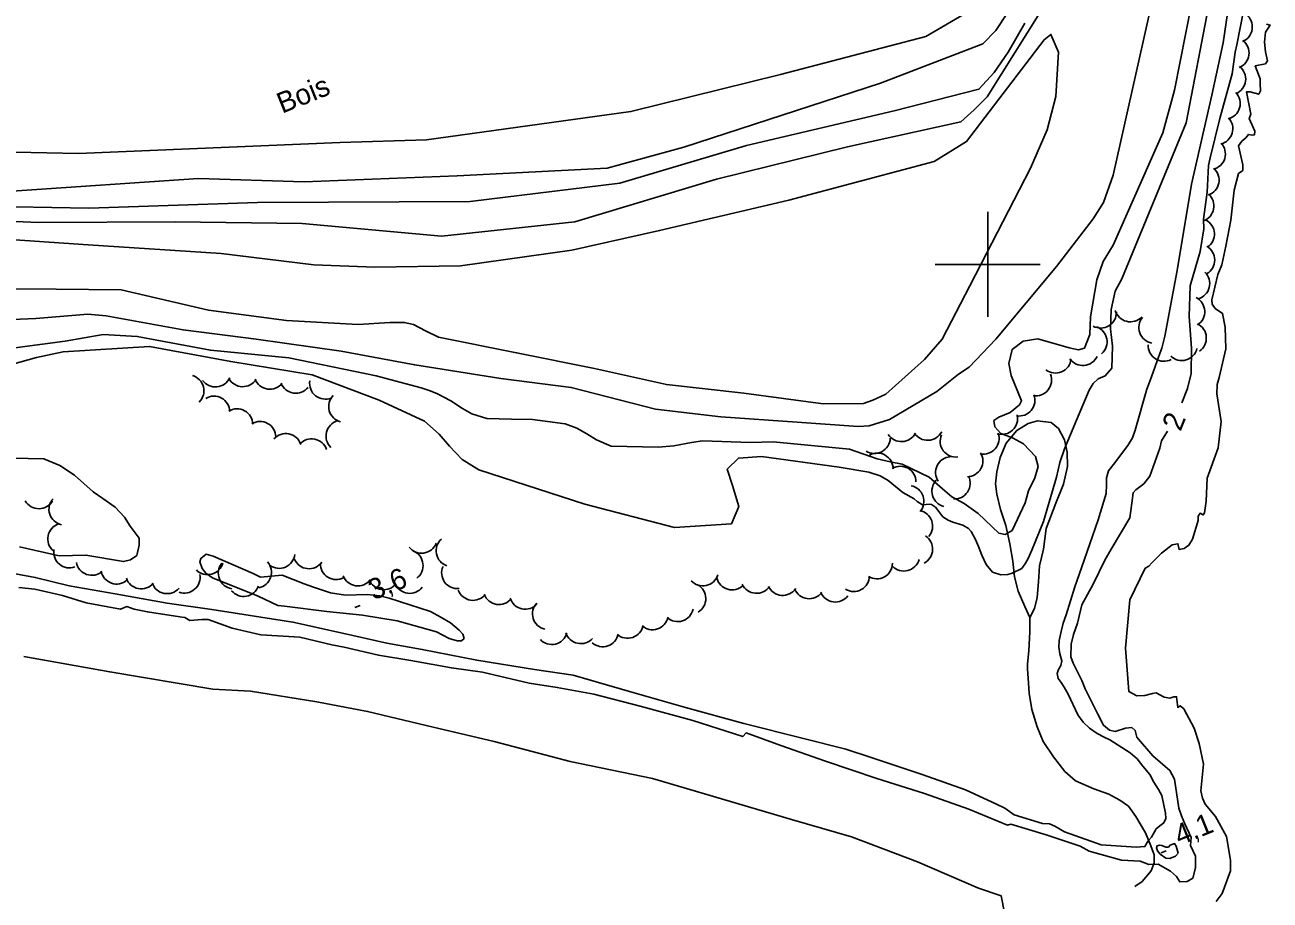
# Model space of a CAD drawing. Extents: x 362852 to 366875, y 5563573 to 5566479.
# Drawn here: x 365816.9 to 366053.7, y 5564879.1 to 5565045.6 of the extents above; entities that cross this region are included whole.
import ezdxf

# ---------------------------------------------------------------- set-up
doc = ezdxf.new("R2010")
doc.units = 0
for name, color, linetype in [('Niveau 1', 7, 'Continuous'), ('Niveau 2', 7, 'Continuous'), ('Niveau 22', 7, 'Continuous'), ('Niveau 3', 7, 'Continuous'), ('Niveau 4', 7, 'Continuous'), ('Niveau 44', 7, 'Continuous'), ('Niveau 61', 7, 'Continuous')]:
    doc.layers.add(name, color=color, linetype=linetype)

msp = doc.modelspace()

# ---------------------------------------------------------------- linework, layer by layer
at = {"layer": 'Niveau 1'}
for points in [[(365792.62, 5565009.1), (365819.57, 5565007.99), (365845.52, 5565008.09), (365869.65, 5565007.81), (365896.14, 5565005.39), (365921.52, 5565008.11), (365948.42, 5565016.19), (365973.37, 5565022.34), (365994.92, 5565027.1), (365997.46, 5565029.39), (365999.91, 5565031.89), (366012.87, 5565052.65), (366022.73, 5565083.33), (366023.86, 5565084.79), (366026.13, 5565084.73), (366028.77, 5565081.34), (366030.36, 5565073.28), (366030.94, 5565067.05), (366031.16, 5565058.68), (366031.09, 5565049.19), (366023.86, 5565016.98), (366022.03, 5565011.75), (366020.06, 5565008.69), (366013.11, 5564999.61)], [(366013.11, 5564999.61), (366001.53, 5564985.76), (365996.5, 5564980.46), (365994.44, 5564979.12), (365990.33, 5564975.81), (365981.33, 5564970.49), (365977.47, 5564969.28), (365975.4, 5564969.17), (365963.75, 5564969.98), (365949.27, 5564970.99), (365936.84, 5564972.48), (365920.83, 5564976.6), (365907.44, 5564978.31), (365891.07, 5564980.9), (365877.06, 5564983.48), (365860.93, 5564985.81), (365847.03, 5564987.55), (365832.36, 5564990.23), (365828.88, 5564990.54), (365819.02, 5564989.72), (365804.11, 5564989.07)]]:
    msp.add_lwpolyline(points, dxfattribs=at)
at = {"layer": 'Niveau 2'}
for points in [[(366047.08, 5565057.64), (366044.79, 5565042.11), (366042.63, 5565032.21), (366038.75, 5565015.24), (366036.01, 5564998.86), (366033.68, 5564986.33), (366033.13, 5564984.04), (366032.55, 5564982.55), (366031.12, 5564978.59), (366030.26, 5564976.3), (366028.06, 5564968.45), (366027.51, 5564967.04), (366026.68, 5564965.57), (366023.93, 5564961.94), (366022.99, 5564960.74), (366022.61, 5564959.39), (366022.59, 5564958.07), (366022.52, 5564956.42), (366021.02, 5564951.42), (366017.84, 5564942.3), (366016.59, 5564938.66), (366014.91, 5564933.34), (366014.38, 5564931.75), (366013.96, 5564930.2), (366013.6, 5564928.49)], [(366039.84, 5565055), (366035.52, 5565033.16), (366033.28, 5565025.01), (366023.88, 5565003.69), (366021.94, 5565000.53), (366020.76, 5564997.05), (366019.53, 5564990.06), (366019.44, 5564986.66), (366018.38, 5564984.1), (366017.27, 5564983.77), (366015.49, 5564984.16), (366009.56, 5564985.84), (366006.74, 5564985.43), (366004.66, 5564983.82), (366004, 5564981.18), (366004.46, 5564978.88), (366006.44, 5564974.08), (366006.02, 5564973.29), (366004.26, 5564971.81), (366002.13, 5564970.94), (366001.15, 5564970.29)], [(365814.49, 5565013.96), (365849.95, 5565016.32), (365870.04, 5565015.72), (365899.15, 5565016.83), (365927.62, 5565018.31), (365942.2, 5565022.3), (365979.62, 5565034.45), (365999.11, 5565041.97), (366001.57, 5565044.47), (366005.99, 5565051.29)], [(366042.01, 5565049), (366037.77, 5565026.91), (366025.53, 5564997.28), (366024.27, 5564994.89), (366023.45, 5564991.43), (366023.34, 5564987.77), (366023.72, 5564984.43), (366023.58, 5564980.25)], [(365796.98, 5565021.7), (365827.1, 5565021.08), (365876.86, 5565023.17), (365893.27, 5565023.67), (365932.18, 5565029.05), (365960.63, 5565036.12), (365988.27, 5565043.36), (365996.93, 5565048.43)], [(366036.93, 5564973.69), (366038.02, 5564976.37), (366038.69, 5564979.28), (366038.73, 5564984.05), (366038.31, 5564990.08), (366038.52, 5564995.93), (366040.4, 5565002.46), (366041.07, 5565006.75), (366041.05, 5565008.62), (366041.76, 5565013.73), (366041.97, 5565018.83), (366042.31, 5565020.28), (366044.17, 5565027.75), (366046.5, 5565036.22), (366047.04, 5565040.38), (366047.4, 5565041.78), (366048.62, 5565048.23)], [(365800.88, 5565011.18), (365829.1, 5565010.7), (365861.17, 5565011.8), (365901.59, 5565011.98), (365930.05, 5565015.46), (365954.14, 5565022.62), (365982.21, 5565029.18), (365998.32, 5565033.31), (366001.24, 5565036.51), (366003.89, 5565040.34), (366007.09, 5565045.89)], [(365962.2, 5565012.2), (365989.84, 5565019.59), (365995.98, 5565023.36), (366010.73, 5565042.72), (366012.04, 5565043.75), (366013.44, 5565040.36), (366012.93, 5565031.95), (366011.34, 5565025.58), (366008.13, 5565018.3), (365996.62, 5564995.92), (365991.36, 5564985.8), (365987.99, 5564981.93), (365980.65, 5564975.31), (365978.15, 5564974.16), (365976.41, 5564973.56), (365968.73, 5564973.51), (365953.62, 5564975.5), (365938.9, 5564977.15), (365925.22, 5564980.22), (365910.44, 5564983.21), (365895.57, 5564986.16), (365893.08, 5564987.38), (365890.85, 5564988.57), (365889.07, 5564988.96), (365886.34, 5564988.95), (365880.29, 5564988.58), (365866.69, 5564989.32), (365851.85, 5564991.29), (365835.23, 5564995.14), (365822.88, 5564995.28), (365808.93, 5564995.38)], [(365675.78, 5565036.75), (365691.05, 5565028.62), (365713.17, 5565019.84), (365734.28, 5565014.11), (365753.87, 5565010.87), (365766.69, 5565008.69), (365786.27, 5565006.68), (365804.81, 5565005.36), (365828.95, 5565003.74), (365854.23, 5565002.08), (365871.89, 5564999.91), (365883.5, 5564999.46), (365899.79, 5564999.7), (365920.92, 5565002.68), (365937.63, 5565006.44), (365962.2, 5565012.2)], [(365973.73, 5564964.87), (365959.2, 5564966.25), (365954.9, 5564966.1), (365945.78, 5564966.46), (365943.68, 5564966.1), (365940.33, 5564965.47), (365937.32, 5564965.23), (365928.39, 5564965.42), (365925.64, 5564966.65), (365923.81, 5564967.77), (365921.87, 5564968.84), (365919.65, 5564969.68), (365913.46, 5564970.5), (365909.44, 5564970.59), (365904.79, 5564970.67), (365901.91, 5564971.61), (365900.13, 5564972.62), (365897.91, 5564974.07), (365895.37, 5564975.39), (365894.01, 5564975.96), (365892.3, 5564976.5), (365883.73, 5564978.83), (365867.13, 5564982.23), (365852.2, 5564983.69), (365838.29, 5564986.32), (365831.8, 5564986.64), (365824.58, 5564985.41), (365810.65, 5564983.55)], [(365971.79, 5564961.45), (365956.98, 5564963.47), (365952.61, 5564963.17), (365950.49, 5564961.05), (365951.51, 5564957.97), (365952.67, 5564953.96), (365951.29, 5564950.64), (365940.47, 5564949.94), (365923.4, 5564954.41), (365903.23, 5564960.96), (365900.05, 5564962.91), (365897.65, 5564965.41), (365895.69, 5564967.73), (365892.92, 5564970.21), (365884.31, 5564974.16), (365871.57, 5564979.03), (365856.07, 5564981.51), (365840.65, 5564984.41), (365824.22, 5564983.4), (365819.17, 5564982.32), (365811.57, 5564980.19)], [(366023.58, 5564980.25), (366022.36, 5564978.81), (366021.02, 5564978.26), (366020.08, 5564977.37), (366019.29, 5564976.11), (366016.91, 5564970.39), (366014.6, 5564964.94), (366013.74, 5564962.34), (366013.07, 5564959.57), (366010.62, 5564951.13), (366008.39, 5564945.66), (366007.68, 5564944.05), (366007.17, 5564943.16), (366006.51, 5564942.2), (366004.65, 5564941.25), (366003.86, 5564941.05), (366002.53, 5564940.94), (366000.94, 5564941.47), (365999.7, 5564942.96), (365998.92, 5564944.7), (365998.24, 5564946.35), (365997.69, 5564947.69), (365996.87, 5564949.22), (365996.34, 5564949.75), (365995.25, 5564950.43), (365993.4, 5564950.98), (365992.49, 5564951.36), (365991.48, 5564952), (365990.7, 5564952.99), (365990.11, 5564953.81), (365989.32, 5564954.36), (365988.94, 5564954.39), (365987.61, 5564954.28), (365986.59, 5564954.92), (365986.01, 5564955.43), (365983.84, 5564956.6), (365981.08, 5564958.9), (365979.59, 5564959.79), (365977.42, 5564960.52), (365971.79, 5564961.45)], [(366001.15, 5564970.29), (366001.37, 5564969.13), (366002.52, 5564967.86), (366004.74, 5564967.02), (366006.83, 5564965.89), (366009.08, 5564963.45), (366009.61, 5564961.55), (366008.99, 5564959.43), (366007.78, 5564956.93), (366007.1, 5564954.66), (366004.65, 5564949.41), (366003.35, 5564948.63), (366002.13, 5564948.87), (365998.22, 5564952.63), (365995.56, 5564954.53), (365993.17, 5564955.79), (365991.42, 5564957.31), (365988.89, 5564959.51), (365983.75, 5564962.01), (365981.46, 5564962.44), (365978.97, 5564963.03), (365973.73, 5564964.87)], [(366035.55, 5564902.08), (366034.66, 5564903.78), (366031.4, 5564906.51), (366028.7, 5564909.72), (366028.36, 5564910.08), (366028.04, 5564911.33), (366027.41, 5564911.94), (366026.21, 5564911.83), (366024.21, 5564911.19), (366023.19, 5564911.4), (366022.04, 5564912.37), (366020.92, 5564914.47), (366018.56, 5564919.27), (366017.9, 5564920.87), (366016.24, 5564924.14), (366015.79, 5564925.39), (366015.86, 5564927.8), (366016.3, 5564929.61), (366017.1, 5564931.76), (366017.91, 5564935.28), (366020.06, 5564939.17), (366022.29, 5564943.78), (366023.45, 5564945.83), (366027.05, 5564951.82), (366027.4, 5564954.59), (366027.65, 5564956.58), (366028.16, 5564957.16), (366029.7, 5564958.29), (366030.86, 5564959.71), (366032.73, 5564965.05), (366033.04, 5564966.43), (366034.17, 5564968.3)], [(365815.94, 5564946.3), (365823.46, 5564944.58), (365828.53, 5564944.72), (365835.67, 5564943.47), (365837.04, 5564943.79), (365838.24, 5564944.66), (365838.69, 5564946.59), (365838.64, 5564947.94), (365836.94, 5564950.25), (365835.87, 5564951.93), (365834.09, 5564953.82), (365831.77, 5564955.5), (365829.89, 5564956.73), (365826.34, 5564959.89), (365823.57, 5564961.75), (365820.55, 5564963.01), (365799.75, 5564963.46)], [(365973.06, 5564907.81), (365964.71, 5564909.88), (365953.66, 5564912.72), (365942.55, 5564915.71), (365931.91, 5564918.78), (365921.19, 5564921.88), (365913.86, 5564922.99), (365902.84, 5564924.71), (365892.49, 5564926.77), (365885.76, 5564927.94), (365877.34, 5564929.85), (365867.91, 5564931.97), (365852.48, 5564934.38), (365843.99, 5564935.58), (365834.13, 5564937.34), (365825.38, 5564938.87), (365818.91, 5564940.46), (365776.67, 5564948.34)], [(365866.29, 5564935), (365874.33, 5564933.99), (365881.12, 5564933.28), (365887.75, 5564932.19), (365895.22, 5564930.14), (365897.62, 5564928.88), (365899.12, 5564928.43), (365899.94, 5564928.39), (365900.44, 5564928.85), (365900.22, 5564929.69), (365899.53, 5564930.47), (365897.84, 5564931.84), (365895.92, 5564932.99), (365894.08, 5564933.98), (365886.22, 5564936.51), (365884.42, 5564936.95), (365882, 5564937.21), (365877.92, 5564937.09), (365875.05, 5564937.54), (365871.84, 5564938.65), (365870.04, 5564939.23), (365865.86, 5564940.88), (365861.71, 5564940.49), (365860.36, 5564941.19), (365852.75, 5564944.49), (365851.4, 5564944.88), (365850.41, 5564944.1), (365850.23, 5564943.46), (365850.63, 5564942.19), (365851.37, 5564941.3), (365852.63, 5564940.38), (365861.32, 5564936.89), (365865.05, 5564935.11), (365866.29, 5564935)], [(365815.79, 5564938.58), (365818.8, 5564938.25), (365824.06, 5564937.03), (365828.58, 5564935.64), (365835.09, 5564934.43), (365836.32, 5564934.94), (365837.71, 5564934.45), (365840.24, 5564933.92), (365846.4, 5564932.95), (365847.33, 5564932.83), (365848.3, 5564932.29), (365850.55, 5564932.46), (365851.79, 5564932.47), (365856.37, 5564930.79), (365861.81, 5564929.58), (365869.2, 5564929.11), (365875.32, 5564927.62), (365877.63, 5564927.19), (365884.19, 5564925.7), (365890.32, 5564924.65), (365898.04, 5564923.25), (365903.92, 5564922.48), (365912.81, 5564920.37), (365918.15, 5564919.56), (365925.14, 5564918.24), (365933.91, 5564915.96), (365943.92, 5564913.25), (365953.43, 5564910.21), (365954.08, 5564910.91), (365960.66, 5564908.48), (365969.14, 5564905.52), (365978.9, 5564902.2), (365987.96, 5564899.35), (365996.39, 5564896.37), (366003.78, 5564893.33), (366004.39, 5564893.52), (366011.1, 5564891.52), (366017.57, 5564889.36), (366019.27, 5564888.43), (366025.43, 5564886.7), (366029, 5564886.54), (366030.64, 5564885.9), (366032.44, 5564885.95), (366034.75, 5564884.58), (366035.9, 5564883.62), (366036.53, 5564882.56), (366037.94, 5564882.64), (366038.99, 5564883.26), (366039.5, 5564885.22), (366039.51, 5564887.48), (366038.56, 5564889.47), (366038.67, 5564891.02), (366037.48, 5564893.6), (366036.84, 5564895.15), (366036.37, 5564896.59), (366035.55, 5564902.08)], [(366013.6, 5564928.49), (366013.56, 5564927.22), (366013.71, 5564925.97), (366014.07, 5564924.62), (366013.93, 5564923.75), (366013.46, 5564922.93), (366013.2, 5564922.19), (366013.39, 5564921.27), (366013.96, 5564920.51), (366014.57, 5564919.63), (366015.33, 5564918.25), (366017.12, 5564914.36), (366018.13, 5564912.97), (366019.37, 5564911.79), (366020.83, 5564910.82), (366022.12, 5564910.11), (366023.2, 5564909.61), (366027.12, 5564907.09), (366028.41, 5564905.94), (366029.53, 5564904.58), (366030.81, 5564902.99), (366031.59, 5564901.55), (366032.48, 5564900.17), (366033.09, 5564898.98), (366033.84, 5564895.66), (366033.89, 5564894.62), (366033.49, 5564893.77), (366032.73, 5564893.2), (366032.01, 5564892.66), (366031.17, 5564891.06), (366030.55, 5564890.43), (366030.34, 5564890.03), (366029.9, 5564889.29), (366028.26, 5564889.18)], [(366028.26, 5564889.18), (366021.58, 5564889.62), (366014.62, 5564892.07), (366012.79, 5564893.19), (366011.73, 5564893.64), (366010.41, 5564893.66), (366005.03, 5564895.32), (366003.26, 5564896.59), (366001.7, 5564897.33), (365995.76, 5564900.08), (365987.54, 5564903.01), (365977.85, 5564906.22), (365973.06, 5564907.81)], [(366033.89, 5564889.18), (366034.38, 5564889.19), (366034.67, 5564889.56), (366035.54, 5564889.86), (366035.87, 5564889.37), (366036.19, 5564888), (366035.71, 5564887.49), (366034.66, 5564886.99), (366033.87, 5564887.1), (366032.81, 5564887.86), (366032.3, 5564888.46), (366032.12, 5564889.07), (366032.22, 5564889.43), (366032.67, 5564889.55), (366033.13, 5564889.49), (366033.89, 5564889.18)]]:
    msp.add_lwpolyline(points, dxfattribs=at)
at = {"layer": 'Niveau 22'}
for points in [[(366008.02, 5564932.88), (366007.05, 5564934.92), (366005.78, 5564937.88), (366005.12, 5564940.58), (366004.8, 5564943.56), (366004.19, 5564946.86), (366003.46, 5564950.34), (366002.46, 5564953.36), (366001.75, 5564956.32), (366001.48, 5564958.3), (366001.77, 5564960.55), (366002.4, 5564963.27), (366003.54, 5564966.02), (366005.56, 5564968.43), (366007.73, 5564969.76), (366009.45, 5564970.25), (366012.07, 5564969.92), (366013.45, 5564968.82), (366014.58, 5564966.65), (366015.09, 5564964.29), (366015.15, 5564961.58), (366014.42, 5564958.2), (366012.99, 5564954.59), (366011.11, 5564949.76), (366010.61, 5564945.82), (366009.88, 5564942.69), (366009.65, 5564939.64), (366009.44, 5564936.67), (366008.89, 5564934.55), (366008.02, 5564932.88)], [(366027.96, 5564881.66), (366029.39, 5564882.66), (366031.11, 5564884.69), (366031.65, 5564886.19), (366031.64, 5564887.69), (366031.05, 5564889.43), (366029.99, 5564891.9), (366028.16, 5564895), (366026.75, 5564896.96), (366025.13, 5564898.11), (366023.05, 5564899.28), (366020.21, 5564900.29), (366016.71, 5564901.79), (366014.67, 5564903.57), (366012.5, 5564906.34), (366010.57, 5564909.27), (366009.4, 5564912.06), (366008.41, 5564915.36), (366007.89, 5564918.44), (366007.73, 5564921.33), (366007.57, 5564923.04), (366007.57, 5564924.06), (366007.83, 5564926.51), (366008.04, 5564930.13), (366008.02, 5564932.88)]]:
    msp.add_lwpolyline(points, dxfattribs=at)
at = {"layer": 'Niveau 3'}
for p, q in [((365879.7, 5564934.74), (365880.66, 5564935.13)), ((366032.97, 5564888.07), (366033.93, 5564888.46))]:
    msp.add_line(p, q, dxfattribs=at)
at = {"layer": 'Niveau 4'}
for points in [[(366040.22, 5564908.88), (366039.27, 5564911.81), (366037.32, 5564915.47), (366036.63, 5564916.06), (366036.14, 5564915.74), (366035.93, 5564917.78), (366035.38, 5564917.74), (366034.66, 5564917.51), (366033.53, 5564917.67), (366032.05, 5564918.51), (366031.34, 5564918.4), (366029.88, 5564917.99), (366028.39, 5564917.94), (366026.87, 5564918.76), (366026.22, 5564927.02), (366027.06, 5564936.22), (366029.92, 5564942.22), (366030.65, 5564942.59), (366031.24, 5564943.27), (366033.06, 5564945.09), (366035.1, 5564946.68), (366036.16, 5564946.86), (366036.42, 5564945.77), (366037.34, 5564945.97), (366038.27, 5564946.6), (366038.93, 5564947.75), (366040.04, 5564951.28), (366040.02, 5564952.09), (366040.4, 5564952.68), (366040.98, 5564952.35), (366041.24, 5564952.78), (366041.53, 5564954.97), (366041.72, 5564959.37), (366043.8, 5564965.12), (366044.42, 5564970.15), (366043.58, 5564975.38), (366043.66, 5564977.17), (366043.99, 5564978.5), (366045.26, 5564983.92), (366045.17, 5564988.08), (366044.66, 5564990.69), (366043.27, 5564991.63), (366042.68, 5564992.45), (366042.61, 5564993.24), (366043.79, 5564998.11), (366044.55, 5564999.93), (366045.3, 5565003.44), (366046.25, 5565008.41), (366046.9, 5565014.13), (366047.68, 5565017.28), (366048.5, 5565017.86), (366048.5, 5565018.93), (366047.69, 5565022.55), (366048.33, 5565023.44), (366049.08, 5565024.06), (366049.62, 5565024.72), (366050.26, 5565024.55), (366050.73, 5565024.62), (366050.81, 5565025.34), (366049.74, 5565027.78), (366050.03, 5565028.59), (366049.22, 5565032.84), (366049.92, 5565032.81), (366051.55, 5565032.35), (366051.85, 5565032.98), (366051.8, 5565034.34), (366051.84, 5565035.3), (366050.88, 5565037.78), (366052.85, 5565038.16), (366053.18, 5565038.73), (366052.81, 5565040.4), (366052.66, 5565042.28), (366052.82, 5565044.17), (366053.7, 5565045.53), (366053.01, 5565045.69)], [(365816.74, 5564925.44), (365833.07, 5564922.49), (365852.65, 5564919.25), (365859.85, 5564918.83), (365872.47, 5564916.81), (365882.11, 5564915), (365894.59, 5564911.98), (365906.17, 5564909.28), (365920.59, 5564905.48), (365936.3, 5564902.22), (365948.29, 5564898.68), (365962.71, 5564894.44), (365974.12, 5564891.11), (365986.65, 5564886.41), (365998.25, 5564881.39), (366002.57, 5564879.91), (366003.2, 5564876.71)], [(366043.46, 5564878.84), (366044.59, 5564880.37), (366046.15, 5564884.65), (366046.19, 5564886.67), (366045.4, 5564891.18), (366043.31, 5564895.03), (366041.34, 5564897.36), (366040.82, 5564898.46), (366040.54, 5564899.91), (366041.03, 5564904.95), (366040.22, 5564908.88)]]:
    msp.add_lwpolyline(points, dxfattribs=at)
at = {"layer": 'Niveau 44'}
for centre, start, end in [((366047.32, 5565045.16), 292.751, 52.729), ((366046.69, 5565040.2), 292.751, 52.729), ((366046.06, 5565035.24), 292.751, 52.729), ((366045.02, 5565030.61), 283.6679, 43.6458), ((366043.61, 5565025.81), 283.6679, 43.6458), ((366042.2, 5565021.01), 283.6679, 43.6458), ((366041, 5565016.03), 288.7652, 48.7432), ((366040.02, 5565011.12), 288.7652, 48.7432), ((366040.13, 5565005.76), 303.5977, 63.5756), ((366040.18, 5565000.84), 300.3294, 60.3073), ((366039.22, 5564996.35), 285.7402, 45.7182), ((366038.28, 5564991.02), 303.0474, 63.0253), ((366021.48, 5564990.89), 241.2275, 1.2055), ((366027.14, 5564992.09), 196.0496, 316.0276), ((366031.73, 5564988), 140.2517, 260.2296), ((366019.71, 5564985.3), 310.5949, 70.5728), ((366038.58, 5564986), 304.0271, 64.0051), ((366018.08, 5564983.77), 215.1495, 335.1275), ((366033.52, 5564984.58), 177.4083, 297.3863), ((366036.88, 5564984.72), 226.4315, 346.4095), ((366012.87, 5564982.33), 233.2711, 353.2491), ((365847.98, 5564975.97), 314.2281, 74.2061), ((365853.17, 5564979.69), 215.4305, 335.4084), ((365858.36, 5564979.74), 207.864, 327.8419), ((365863.5, 5564979.26), 201.2327, 321.2106), ((365874.07, 5564977.38), 171.3866, 291.3645), ((366009.15, 5564978.01), 261.3056, 21.2835), ((365868.44, 5564978.49), 201.2327, 321.2106), ((365852.89, 5564971.96), 1.1743, 121.1523), ((365877.71, 5564972.97), 135.3483, 255.3262), ((366005.99, 5564974.16), 260.3923, 20.3703), ((365857.27, 5564969.55), 1.1743, 121.1523), ((366002.68, 5564970.68), 253.2972, 13.2752), ((365861.65, 5564967.14), 1.1743, 121.1523), ((365877.19, 5564967.37), 106.4556, 226.4335), ((365866.55, 5564964.82), 18.6946, 138.6725), ((365871.45, 5564963.83), 18.6946, 138.6725), ((365978.48, 5564967.04), 237.829, 357.8069), ((365983.6, 5564969.3), 212.7255, 332.7034), ((365988.59, 5564969.54), 212.7255, 332.7034), ((365993.97, 5564966.36), 156.4695, 276.4475), ((365999.18, 5564966.92), 258.7583, 18.7363), ((365979.03, 5564961.11), 0.1077, 120.0856), ((365996.09, 5564962.61), 271.352, 31.3299), ((365983.37, 5564958.62), 0.1077, 120.0856), ((365993.1, 5564960.43), 94.0851, 214.063), ((365992.39, 5564956.88), 136.1172, 256.0952), ((365993.69, 5564958.39), 266.1177, 26.0956), ((365984.88, 5564954.96), 319.3456, 79.3236), ((365819.6, 5564956.54), 210.574, 330.552), ((365824.51, 5564953.43), 137.7122, 257.6902), ((365986.53, 5564950.24), 319.3456, 79.3236), ((365824.28, 5564947.81), 108.5182, 228.4962), ((365892.38, 5564948.08), 218.2739, 338.2518), ((365898.13, 5564945.53), 131.5815, 251.5594), ((365986.53, 5564945.86), 297.2447, 57.2227), ((365825.42, 5564945.28), 170.0551, 290.0331), ((365865.29, 5564945.2), 233.3302, 353.3081), ((365889.65, 5564942.72), 306.4744, 66.4524), ((365829.67, 5564943.88), 190.5232, 310.5012), ((365851.67, 5564944), 224.6516, 344.6295), ((365856.71, 5564941.28), 141.2963, 261.2743), ((365860.82, 5564941.45), 281.1613, 41.1392), ((365870.96, 5564945.12), 203.7226, 323.7005), ((365876.1, 5564943.07), 178.9796, 298.9576), ((365899.18, 5564941.34), 155.8797, 275.8576), ((365978.9, 5564943.21), 238.9755, 358.9535), ((365984.06, 5564944.68), 224.3456, 344.3235), ((365834.38, 5564942.21), 190.5232, 310.5012), ((365839.05, 5564941.31), 199.6531, 319.6311), ((365847.25, 5564940.48), 250.9491, 10.9271), ((365880.25, 5564941.86), 201.7404, 321.7183), ((365885.19, 5564941.14), 201.7404, 321.7183), ((365945.85, 5564941.86), 222.4122, 342.3901), ((365951.41, 5564941.1), 193.7567, 313.7347), ((365974.52, 5564940.79), 238.9755, 358.9535), ((365843.98, 5564940.38), 199.0481, 319.026), ((365858.54, 5564939.86), 219.8335, 339.8115), ((365890.13, 5564940.44), 202.168, 322.146), ((365902.15, 5564939.11), 200.8382, 320.8161), ((365943.4, 5564936.44), 301.0286, 61.0066), ((365956.04, 5564940.45), 205.4376, 325.4155), ((365961.03, 5564940.05), 205.4376, 325.4155), ((365966.06, 5564939.43), 202.6156, 322.5936), ((365971.02, 5564938.79), 202.6156, 322.5936), ((365907.08, 5564938.31), 200.8382, 320.8161), ((365912.08, 5564937.42), 197.6908, 317.6688), ((365916.45, 5564933.56), 137.248, 257.2259), ((365936.29, 5564933.52), 227.8752, 347.8532), ((365941.05, 5564935.06), 227.8752, 347.8532), ((365931.53, 5564931.9), 228.9046, 348.8826), ((365917.11, 5564930.72), 223.7929, 343.7709), ((365922.66, 5564930.87), 197.7039, 317.6818), ((365926.8, 5564930.28), 228.9046, 348.8826)]:
    msp.add_arc(centre, 3, start, end, dxfattribs=at)
at = {"layer": 'Niveau 61'}
for p, q in [((366000, 5565010), (366000, 5564990)), ((365990, 5565000), (366010, 5565000))]:
    msp.add_line(p, q, dxfattribs=at)

# ---------------------------------------------------------------- texts
at = {"layer": 'Niveau 2'}
msp.add_text('2', height=3.93, rotation=68.2341, dxfattribs=at).set_placement((366036.67, 5564968.1))
at = {"layer": 'Niveau 3'}
for s, p in [('3,6  ', (365883.21, 5564936.1)), ('4,1  ', (366036.48, 5564889.43))]:
    msp.add_text(s, height=3.93, rotation=22.09, dxfattribs=at).set_placement(p)
at = {"layer": 'Niveau 44'}
msp.add_text('Bois', height=3.93, rotation=22.09, dxfattribs=at).set_placement((365865.84, 5565028.64))

doc.saveas('drawing.dxf')
